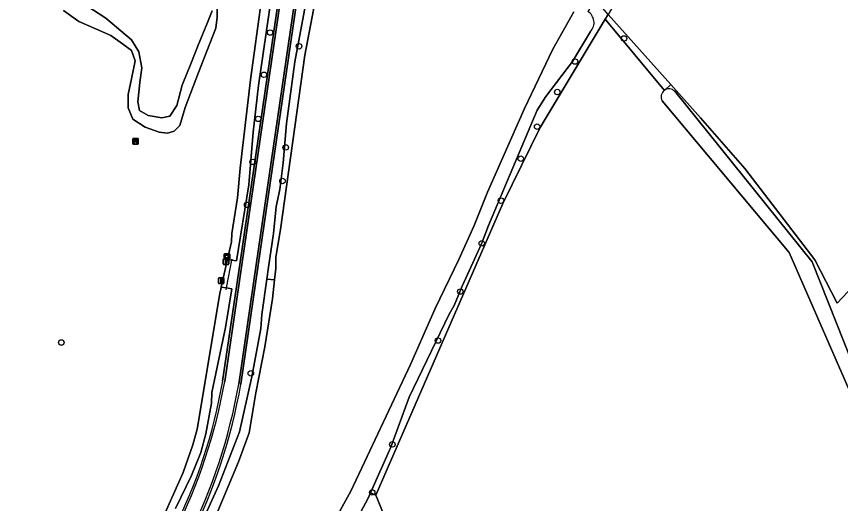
# Model space of a CAD drawing. Extents: x 164494 to 166241, y 382475 to 384495.
# Drawn here: x 165163.4 to 165310, y 383627.9 to 383714.6 of the extents above; entities that cross this region are included whole.
import ezdxf

# ---------------------------------------------------------------- set-up
doc = ezdxf.new("R2010")
doc.units = 0
for name, color, linetype in [('IMGEO_Afsluitpaal', 7, 'Continuous'), ('IMGEO_Bank', 7, 'Continuous'), ('IMGEO_Boom', 7, 'Continuous'), ('IMGEO_Bouwland', 7, 'Continuous'), ('IMGEO_Duiker', 7, 'Continuous'), ('IMGEO_Grasland_agrarisch', 7, 'Continuous'), ('IMGEO_Groenvoorziening', 7, 'Continuous'), ('IMGEO_Hek', 7, 'Continuous'), ('IMGEO_Informatiebord', 7, 'Continuous'), ('IMGEO_Loofbos', 7, 'Continuous'), ('IMGEO_Meer_plas_ven_vijver', 7, 'Continuous'), ('IMGEO_Oever', 7, 'Continuous'), ('IMGEO_Rijbaan_lokaal_gesloten', 7, 'Continuous'), ('IMGEO_Rijbaan_lokaal_open', 7, 'Continuous'), ('IMGEO_Waterloop', 7, 'Continuous')]:
    doc.layers.add(name, color=color, linetype=linetype)

msp = doc.modelspace()

# ---------------------------------------------------------------- linework, layer by layer
at = {"layer": 'IMGEO_Afsluitpaal'}
for p, q in [((165200.18, 383670.53), (165200.18, 383671.33)), ((165200.18, 383671.33), (165200.18, 383670.53)), ((165200.28, 383671.43), (165201.07, 383671.43)), ((165201.07, 383671.43), (165200.28, 383671.43)), ((165201.17, 383671.33), (165201.17, 383670.53)), ((165201.17, 383670.53), (165201.17, 383671.33)), ((165201.07, 383670.43), (165200.28, 383670.43)), ((165200.28, 383670.43), (165201.07, 383670.43)), ((165199.32, 383667.14), (165199.32, 383667.94)), ((165199.32, 383667.94), (165199.32, 383667.14)), ((165199.42, 383668.04), (165200.21, 383668.04)), ((165200.21, 383668.04), (165199.42, 383668.04)), ((165200.31, 383667.94), (165200.31, 383667.14)), ((165200.31, 383667.14), (165200.31, 383667.94)), ((165200.21, 383667.04), (165199.42, 383667.04)), ((165199.42, 383667.04), (165200.21, 383667.04))]:
    msp.add_line(p, q, dxfattribs=at)
for points in [[(165200.6, 383671.3), (165200.75, 383671.3), (165200.75, 383670.55), (165200.6, 383670.55), (165200.6, 383671.3)], [(165199.74, 383667.92), (165199.89, 383667.92), (165199.89, 383667.17), (165199.74, 383667.17), (165199.74, 383667.92)]]:
    msp.add_lwpolyline(points, dxfattribs=at)
for centre, start, end in [((165200.28, 383671.33), 90, 180), ((165200.28, 383671.33), 90, 180), ((165201.07, 383671.33), 0, 90), ((165201.07, 383671.33), 360, 90), ((165200.28, 383670.53), 180, 270), ((165200.28, 383670.53), 180, 270), ((165201.07, 383670.53), 270, 0), ((165201.07, 383670.53), 270, 0), ((165199.42, 383667.94), 90, 180), ((165199.42, 383667.94), 90, 180), ((165200.21, 383667.94), 0, 90), ((165200.21, 383667.94), 360, 90), ((165199.42, 383667.14), 180, 270), ((165199.42, 383667.14), 180, 270), ((165200.21, 383667.14), 270, 0), ((165200.21, 383667.14), 270, 0)]:
    msp.add_arc(centre, 0.1, start, end, dxfattribs=at)
at = {"layer": 'IMGEO_Bank'}
for p, q in [((165184.07, 383691.96), (165184.07, 383692.8)), ((165184.07, 383692.8), (165184.07, 383691.96)), ((165184.14, 383692.89), (165184.98, 383692.89)), ((165184.98, 383692.89), (165184.14, 383692.89)), ((165185.06, 383692.81), (165185.06, 383691.97)), ((165185.06, 383691.97), (165185.06, 383692.81)), ((165184.99, 383691.89), (165184.15, 383691.89)), ((165184.15, 383691.89), (165184.99, 383691.89)), ((165184.37, 383692.39), (165184.37, 383692.5)), ((165184.76, 383692.28), (165184.37, 383692.28)), ((165184.71, 383692.5), (165184.42, 383692.5)), ((165184.42, 383692.5), (165184.42, 383692.39)), ((165184.42, 383692.39), (165184.71, 383692.39)), ((165184.71, 383692.39), (165184.71, 383692.5)), ((165184.76, 383692.5), (165184.76, 383692.39))]:
    msp.add_line(p, q, dxfattribs=at)
for points in [[(165184.37, 383692.5), (165184.28, 383692.5), (165184.28, 383692.67), (165184.85, 383692.67), (165184.85, 383692.5), (165184.76, 383692.5)], [(165184.31, 383692.28), (165184.17, 383692.28), (165184.28, 383692.39), (165184.37, 383692.39)], [(165184.36, 383692.28), (165184.36, 383692.07), (165184.32, 383692.07), (165184.32, 383692.28)], [(165184.76, 383692.39), (165184.85, 383692.39), (165184.96, 383692.28), (165184.82, 383692.28)], [(165184.81, 383692.28), (165184.81, 383692.07), (165184.77, 383692.07), (165184.77, 383692.28)]]:
    msp.add_lwpolyline(points, dxfattribs=at)
for centre, radius, start, end in [((165184.14, 383692.81), 0.0779, 92.4484, 184.2845), ((165184.14, 383692.81), 0.0779, 92.4484, 184.2845), ((165184.99, 383692.81), 0.0779, 2.4484, 94.2845), ((165184.99, 383692.81), 0.0779, 2.4484, 94.2845), ((165184.14, 383691.96), 0.0779, 182.4484, 274.2845), ((165184.14, 383691.96), 0.0779, 182.4484, 274.2845), ((165184.31, 383692.28), 0.00671, 2.8957, 87.1043), ((165184.37, 383692.28), 0.00671, 92.8957, 177.1043), ((165184.37, 383692.5), 0.00671, 2.8957, 87.1043), ((165184.37, 383692.39), 0.00671, 272.8957, 357.1043), ((165184.42, 383692.5), 0.00671, 92.8957, 177.1043), ((165184.42, 383692.39), 0.00671, 182.8957, 267.1043), ((165184.71, 383692.5), 0.00671, 2.8957, 87.1043), ((165184.71, 383692.39), 0.00671, 272.8957, 357.1043), ((165184.76, 383692.5), 0.00671, 92.8957, 177.1043), ((165184.76, 383692.39), 0.00671, 182.8957, 267.1043), ((165184.76, 383692.28), 0.00671, 2.8957, 87.1043), ((165184.82, 383692.28), 0.00671, 92.8957, 177.1043), ((165184.99, 383691.96), 0.0779, 272.4484, 4.2845), ((165184.99, 383691.96), 0.0779, 272.4484, 4.2845)]:
    msp.add_arc(centre, radius, start, end, dxfattribs=at)
at = {"layer": 'IMGEO_Boom'}
for centre in [(165208.52, 383711.75), (165271.5, 383710.7), (165213.67, 383709.31), (165262.77, 383706.58), (165207.42, 383704.23), (165259.63, 383701.15), (165206.41, 383696.37), (165256.03, 383694.98), (165211.3, 383691.29), (165253.13, 383689.28), (165205.42, 383688.71), (165210.72, 383685.31), (165249.6, 383681.82), (165204.42, 383681.06), (165246.19, 383674.2), (165242.38, 383665.62), (165238.4, 383656.89), (165171.36, 383656.54), (165205.09, 383651.04), (165230.28, 383638.39), (165226.69, 383629.84)]:
    msp.add_circle(centre, 0.489, dxfattribs=at)
at = {"layer": 'IMGEO_Bouwland'}
for points in [[(165222.75, 383750), (165214.71, 383707.74), (165210.36, 383676.67), (165209.51, 383671.77), (165209.55, 383669.75), (165209.32, 383667.69), (165208.94, 383664.31), (165207.56, 383655.75), (165205.97, 383647.55), (165204.81, 383640.44), (165202.88, 383635.28), (165188.19, 383600.12)], [(165102.82, 383594.97), (165169.18, 383581.72), (165170.3, 383584.74), (165171.9, 383588.3), (165174.27, 383592.41), (165176.62, 383598.33), (165180.17, 383605.34), (165182.14, 383609.91), (165185.82, 383617.15), (165193.02, 383633.41), (165194.75, 383638.3), (165195.56, 383641.1), (165199.64, 383665.64), (165199.66, 383665.77), (165199.8, 383666.4), (165200.22, 383668.26), (165200.92, 383671.36), (165201.62, 383674.49), (165201.72, 383675.95), (165202.71, 383682.3), (165203.18, 383687.6), (165205.03, 383703.32), (165208.3, 383727.11)], [(165199.13, 383717.65), (165199.1, 383714.49), (165198.86, 383712.54), (165197.27, 383708.43), (165195.8, 383704.64), (165193.38, 383698.42), (165192.46, 383695.21), (165191.46, 383694.19), (165190.28, 383693.82), (165188.76, 383693.98), (165186.29, 383694.92), (165184.08, 383696.32), (165183.24, 383698.34), (165183.27, 383700.72), (165183.85, 383703.49), (165184.53, 383706.74), (165183.85, 383708.53), (165182.22, 383709.74), (165180.2, 383711.23), (165177.6, 383712.36), (165174.5, 383713.71), (165171.75, 383715.68)], [(165221.07, 383626.75), (165222.87, 383630.04), (165233.5, 383652.62), (165237.88, 383662.58), (165242.1, 383671.3), (165244.85, 383677.39), (165247.21, 383683.31), (165253.78, 383698.25), (165258.85, 383708.81), (165262.58, 383715.44)]]:
    msp.add_lwpolyline(points, dxfattribs=at)
at = {"layer": 'IMGEO_Duiker'}
msp.add_lwpolyline([(165201.68, 383671.41), (165201.64, 383671.22), (165201.06, 383668.12), (165200.72, 383666.27), (165200.65, 383665.93)], dxfattribs=at)
at = {"layer": 'IMGEO_Grasland_agrarisch'}
msp.add_lwpolyline([(165381.71, 383738.92), (165377.07, 383750), (165370.4, 383761.73), (165359.72, 383773.59), (165349.5, 383780.12), (165337.88, 383785.59), (165317.99, 383798.04), (165315.43, 383794.51), (165289.28, 383750), (165268.68, 383714.94), (165268.17, 383714.12), (165278.68, 383701.44), (165279.82, 383702.51), (165285.14, 383696.57), (165293.01, 383687.56), (165305.49, 383671.28), (165309.45, 383663.54), (165324.83, 383679.93), (165325.74, 383678.63), (165334.21, 383687.39), (165332.91, 383688.54), (165366.75, 383724.59)], close=True, dxfattribs=at)
for points in [[(165278.68, 383701.44), (165268.17, 383714.12), (165266.53, 383711.46), (165256.55, 383694.83), (165249.94, 383681.31), (165227.32, 383629.36), (165228.83, 383625.73), (165247.82, 383622.29), (165251.77, 383621.08), (165254.77, 383618.97), (165272.21, 383584.36), (165295.91, 383537.31), (165296.44, 383536.25), (165297.94, 383536.93), (165305.29, 383539.77), (165307.81, 383541.25), (165309.03, 383541.76), (165310.73, 383542.84)], [(165358.62, 383558.69), (165360.08, 383560.03), (165351.78, 383572.82), (165346.82, 383579.91), (165339.76, 383588.01), (165329.95, 383601.29), (165327.78, 383607.91), (165325.21, 383615.76), (165323.35, 383619.91), (165317.6, 383634.2), (165300.91, 383672.57), (165278.3, 383699.6)]]:
    msp.add_lwpolyline(points, dxfattribs=at)
msp.add_arc((165279.51, 383700.32), 1.4, 126.5583, 210.6186, dxfattribs=at)
at = {"layer": 'IMGEO_Groenvoorziening'}
for points in [[(165207.95, 383667.8), (165208.26, 383669.95), (165209.1, 383675.95), (165209.57, 383680.75), (165210.23, 383683.79), (165210.82, 383688.54), (165211.44, 383695.56), (165212.92, 383706.55), (165221.07, 383750), (165224.06, 383764.09), (165228.12, 383781.47), (165230.62, 383793.62), (165231.32, 383793.72), (165232, 383793.29), (165232.88, 383800.37), (165232.05, 383800.79), (165231.43, 383801.1), (165234.4, 383824.58), (165233.28, 383847.12), (165232.04, 383858.45), (165232, 383859.92)], [(165210.08, 383727.24), (165206.45, 383702.34), (165205.48, 383694), (165204.76, 383684.62), (165202.54, 383671.06), (165201.64, 383671.22), (165200.92, 383671.36), (165200.22, 383668.26), (165199.8, 383666.4), (165200.72, 383666.27), (165201.73, 383666.13), (165200.59, 383659.19), (165198.13, 383647.64), (165198.07, 383645.72), (165197.08, 383640.28), (165196.21, 383636.94), (165194.54, 383632.88), (165191.71, 383626.99)], [(165200.07, 383649.65), (165203.17, 383670.87), (165210.41, 383720.54)], [(165213.62, 383719.91), (165206.4, 383670.29), (165203.32, 383649.11)], [(165194.83, 383621.12), (165199.36, 383631.04), (165203.05, 383640.62), (165205.25, 383650.42), (165206.89, 383659.05), (165207.07, 383661.55), (165207.95, 383667.8)]]:
    msp.add_lwpolyline(points, dxfattribs=at)
for centre, radius, start, end in [((165105.15, 383666.19), 96.36, 333.4092, 350.117), ((165100.49, 383667.68), 104.5, 333.913, 349.7653)]:
    msp.add_arc(centre, radius, start, end, dxfattribs=at)
at = {"layer": 'IMGEO_Hek'}
for points in [[(165381.71, 383738.92), (165366.75, 383724.59), (165332.91, 383688.54), (165324.83, 383679.93), (165309.45, 383663.54), (165305.49, 383671.28), (165293.01, 383687.56), (165285.14, 383696.57), (165279.82, 383702.51)], [(165279.82, 383702.51), (165268.68, 383714.94)], [(165227.32, 383629.36), (165249.94, 383681.31), (165256.55, 383694.83), (165266.53, 383711.46)], [(165295.91, 383537.31), (165272.21, 383584.36), (165254.77, 383618.97), (165251.77, 383621.08), (165247.82, 383622.29), (165228.83, 383625.73), (165227.32, 383629.36)]]:
    msp.add_lwpolyline(points, dxfattribs=at)
at = {"layer": 'IMGEO_Informatiebord'}
for p, q in [((165200.37, 383671.46), (165200.37, 383672.26)), ((165200.37, 383672.26), (165200.37, 383671.46)), ((165200.47, 383672.36), (165201.26, 383672.36)), ((165201.26, 383672.36), (165200.47, 383672.36)), ((165201.36, 383672.26), (165201.36, 383671.46)), ((165201.36, 383671.46), (165201.36, 383672.26)), ((165201.26, 383671.36), (165200.47, 383671.36)), ((165200.47, 383671.36), (165201.26, 383671.36))]:
    msp.add_line(p, q, dxfattribs=at)
for points in [[(165200.47, 383672.09), (165201.26, 383672.09), (165201.26, 383671.63), (165200.47, 383671.63), (165200.47, 383672.09)], [(165200.53, 383672.03), (165200.53, 383671.69), (165201.19, 383671.69), (165201.19, 383672.03), (165200.53, 383672.03)]]:
    msp.add_lwpolyline(points, dxfattribs=at)
for centre, start, end in [((165200.47, 383672.26), 90, 180), ((165200.47, 383672.26), 90, 180), ((165201.26, 383672.26), 0, 90), ((165201.26, 383672.26), 360, 90), ((165200.47, 383671.46), 180, 270), ((165200.47, 383671.46), 180, 270), ((165201.26, 383671.46), 270, 0), ((165201.26, 383671.46), 270, 0)]:
    msp.add_arc(centre, 0.1, start, end, dxfattribs=at)
at = {"layer": 'IMGEO_Loofbos'}
for points in [[(165249.94, 383681.31), (165256.55, 383694.83), (165266.53, 383711.46), (165268.17, 383714.12), (165268.68, 383714.94), (165266.42, 383717.71), (165265.06, 383715.51)], [(165280.53, 383701.29), (165304.99, 383670.89), (165319.22, 383634.98), (165321.72, 383636.49), (165334.74, 383648.06), (165349.52, 383661.79), (165357.62, 383667.79), (165364.99, 383674.9), (165378.57, 383687.46), (165405.93, 383711.46), (165402.13, 383718.63)], [(165265.55, 383711.96), (165262.34, 383706.57), (165257.58, 383700.35), (165256.06, 383697.94), (165247.39, 383677.4), (165246.14, 383674.12), (165242.69, 383666.59), (165241.3, 383663.11), (165240.4, 383661.57), (165233.28, 383646.79), (165230, 383637.91), (165226.39, 383629.75), (165227.32, 383629.36), (165249.94, 383681.31)], [(165325.74, 383678.63), (165324.83, 383679.93), (165309.45, 383663.54), (165305.49, 383671.28), (165293.01, 383687.56), (165285.14, 383696.57), (165279.82, 383702.51), (165278.68, 383701.44)]]:
    msp.add_lwpolyline(points, dxfattribs=at)
msp.add_lwpolyline([(165295.91, 383537.31), (165272.21, 383584.36), (165254.77, 383618.97), (165251.77, 383621.08), (165247.82, 383622.29), (165228.83, 383625.73), (165227.32, 383629.36), (165226.39, 383629.75), (165225.91, 383628.68), (165224.65, 383626.36), (165228.11, 383624.66), (165245.49, 383620.41), (165249.65, 383619.24), (165250.39, 383618.92), (165251.1, 383618.54), (165251.78, 383618.09), (165252.41, 383617.59), (165252.99, 383617.03), (165253.53, 383616.42), (165254.01, 383615.78), (165254.42, 383615.08), (165295.06, 383535.64), (165296.44, 383536.25)], close=True, dxfattribs=at)
for centre, radius, start, end in [((165263.87, 383713.53), 2.3, 316.9214, 59.0178), ((165279.51, 383700.31), 1.41, 43.7767, 126.527)]:
    msp.add_arc(centre, radius, start, end, dxfattribs=at)
at = {"layer": 'IMGEO_Meer_plas_ven_vijver'}
msp.add_lwpolyline([(165175.9, 383716.5), (165179.3, 383714.29), (165183.85, 383710.43), (165185.18, 383708.32), (165185.69, 383705.47), (165185.36, 383702.85), (165185.16, 383701.15), (165184.95, 383699.44), (165185.27, 383697.84), (165186.79, 383696.97), (165189.27, 383696.55), (165190.7, 383696.87), (165191.89, 383698.76), (165192.86, 383702.39), (165194.51, 383706.48), (165195.73, 383709.49), (165197.36, 383713.52), (165198.2, 383715.6)], dxfattribs=at)
at = {"layer": 'IMGEO_Oever'}
for points in [[(165171.75, 383715.68), (165174.5, 383713.71), (165177.6, 383712.36), (165180.2, 383711.23), (165182.22, 383709.74), (165183.85, 383708.53), (165184.53, 383706.74), (165183.85, 383703.49), (165183.27, 383700.72), (165183.24, 383698.34), (165184.08, 383696.32), (165186.29, 383694.92), (165188.76, 383693.98), (165190.28, 383693.82), (165191.46, 383694.19), (165192.46, 383695.21), (165193.38, 383698.42), (165195.8, 383704.64), (165197.27, 383708.43), (165198.86, 383712.54), (165199.1, 383714.49), (165199.13, 383717.65)], [(165198.2, 383715.6), (165197.36, 383713.52), (165195.73, 383709.49), (165194.51, 383706.48), (165192.86, 383702.39), (165191.89, 383698.76), (165190.7, 383696.87), (165189.27, 383696.55), (165186.79, 383696.97), (165185.27, 383697.84), (165184.95, 383699.44), (165185.16, 383701.15), (165185.36, 383702.85), (165185.69, 383705.47), (165185.18, 383708.32), (165183.85, 383710.43), (165179.3, 383714.29), (165175.9, 383716.5)]]:
    msp.add_lwpolyline(points, dxfattribs=at)
at = {"layer": 'IMGEO_Rijbaan_lokaal_gesloten'}
for points in [[(165210.76, 383720.49), (165203.54, 383670.8), (165200.45, 383649.61)], [(165202.95, 383649.14), (165206.04, 383670.35), (165213.27, 383720.01)]]:
    msp.add_lwpolyline(points, dxfattribs=at)
for centre, radius, start, end in [((165100.88, 383667.63), 101.19, 333.7336, 349.7399), ((165102.27, 383667.15), 102.28, 333.7273, 349.8585)]:
    msp.add_arc(centre, radius, start, end, dxfattribs=at)
at = {"layer": 'IMGEO_Rijbaan_lokaal_open'}
for points in [[(165210.41, 383720.54), (165203.17, 383670.87), (165200.07, 383649.65)], [(165200.45, 383649.61), (165203.54, 383670.8), (165210.76, 383720.49)], [(165213.27, 383720.01), (165206.04, 383670.35), (165202.95, 383649.14)], [(165203.32, 383649.11), (165206.4, 383670.29), (165213.62, 383719.91)]]:
    msp.add_lwpolyline(points, dxfattribs=at)
for centre, radius, start, end in [((165105.15, 383666.19), 96.36, 333.4092, 350.117), ((165100.88, 383667.63), 101.19, 333.7336, 349.7399), ((165102.27, 383667.15), 102.28, 333.7273, 349.8585), ((165100.49, 383667.68), 104.5, 333.913, 349.7653)]:
    msp.add_arc(centre, radius, start, end, dxfattribs=at)
at = {"layer": 'IMGEO_Waterloop'}
for points in [[(165225.36, 383763.73), (165229.71, 383781.42), (165232, 383793.29), (165231.32, 383793.72), (165230.62, 383793.62), (165228.12, 383781.47), (165224.06, 383764.09), (165221.07, 383750), (165212.92, 383706.55), (165211.44, 383695.56), (165210.82, 383688.54), (165210.23, 383683.79), (165209.57, 383680.75), (165209.1, 383675.95), (165208.26, 383669.95), (165207.95, 383667.8), (165209.32, 383667.69), (165209.55, 383669.75), (165209.51, 383671.77), (165210.36, 383676.67), (165214.71, 383707.74), (165222.75, 383750)], [(165200.92, 383671.36), (165201.64, 383671.22), (165202.54, 383671.06), (165204.76, 383684.62), (165205.48, 383694), (165206.45, 383702.34), (165210.08, 383727.24), (165214.58, 383750), (165222.49, 383790.05), (165221.4, 383790.2), (165213.05, 383750), (165208.3, 383727.11), (165205.03, 383703.32), (165203.18, 383687.6), (165202.71, 383682.3), (165201.72, 383675.95), (165201.62, 383674.49)]]:
    msp.add_lwpolyline(points, close=True, dxfattribs=at)
for points in [[(165402.13, 383718.63), (165405.93, 383711.46), (165378.57, 383687.46), (165364.99, 383674.9), (165357.62, 383667.79), (165349.52, 383661.79), (165334.74, 383648.06), (165321.72, 383636.49), (165319.22, 383634.98), (165304.99, 383670.89), (165280.53, 383701.29)], [(165262.58, 383715.44), (165258.85, 383708.81), (165253.78, 383698.25), (165247.21, 383683.31), (165244.85, 383677.39), (165242.1, 383671.3), (165237.88, 383662.58), (165233.5, 383652.62), (165222.87, 383630.04), (165221.07, 383626.75), (165217.94, 383621.8), (165212.31, 383611.54), (165207.71, 383604.74), (165203.66, 383600), (165200.19, 383596.95), (165194.45, 383593.5), (165190.57, 383591.94), (165185.26, 383589.88), (165182.88, 383587.25), (165181.09, 383584.62), (165180.12, 383581.66), (165179.44, 383579.9)], [(165224.65, 383626.36), (165225.91, 383628.68), (165226.39, 383629.75), (165230, 383637.91), (165233.28, 383646.79), (165240.4, 383661.57), (165241.3, 383663.11), (165242.69, 383666.59), (165246.14, 383674.12), (165247.39, 383677.4), (165256.06, 383697.94), (165257.58, 383700.35), (165262.34, 383706.57), (165265.55, 383711.96)], [(165278.3, 383699.6), (165300.91, 383672.57), (165317.6, 383634.2), (165323.35, 383619.91), (165325.21, 383615.76), (165327.78, 383607.91), (165329.95, 383601.29), (165331.4, 383600.69), (165335.07, 383599.16), (165338.39, 383596.46), (165342.13, 383592.5), (165346.75, 383586.26), (165349.6, 383581.83), (165353.6, 383583.62), (165357.67, 383587.08), (165363.53, 383590.53), (165399.02, 383613.69), (165426.21, 383632.38)], [(165188.19, 383600.12), (165202.88, 383635.28), (165204.81, 383640.44), (165205.97, 383647.55), (165207.56, 383655.75), (165208.94, 383664.31), (165209.32, 383667.69), (165207.95, 383667.8), (165207.07, 383661.55), (165206.89, 383659.05), (165205.25, 383650.42), (165203.05, 383640.62), (165199.36, 383631.04), (165194.83, 383621.12)], [(165191.71, 383626.99), (165194.54, 383632.88), (165196.21, 383636.94), (165197.08, 383640.28), (165198.07, 383645.72), (165198.13, 383647.64), (165200.59, 383659.19), (165201.73, 383666.13), (165200.72, 383666.27), (165199.8, 383666.4), (165199.66, 383665.77), (165199.64, 383665.64), (165195.56, 383641.1), (165194.75, 383638.3), (165193.02, 383633.41), (165185.82, 383617.15)]]:
    msp.add_lwpolyline(points, dxfattribs=at)
for centre, radius, start, end in [((165263.87, 383713.53), 2.3, 316.9214, 59.0178), ((165279.51, 383700.32), 1.4, 126.5583, 210.6186), ((165279.51, 383700.31), 1.41, 43.7767, 126.527)]:
    msp.add_arc(centre, radius, start, end, dxfattribs=at)

doc.saveas('drawing.dxf')
